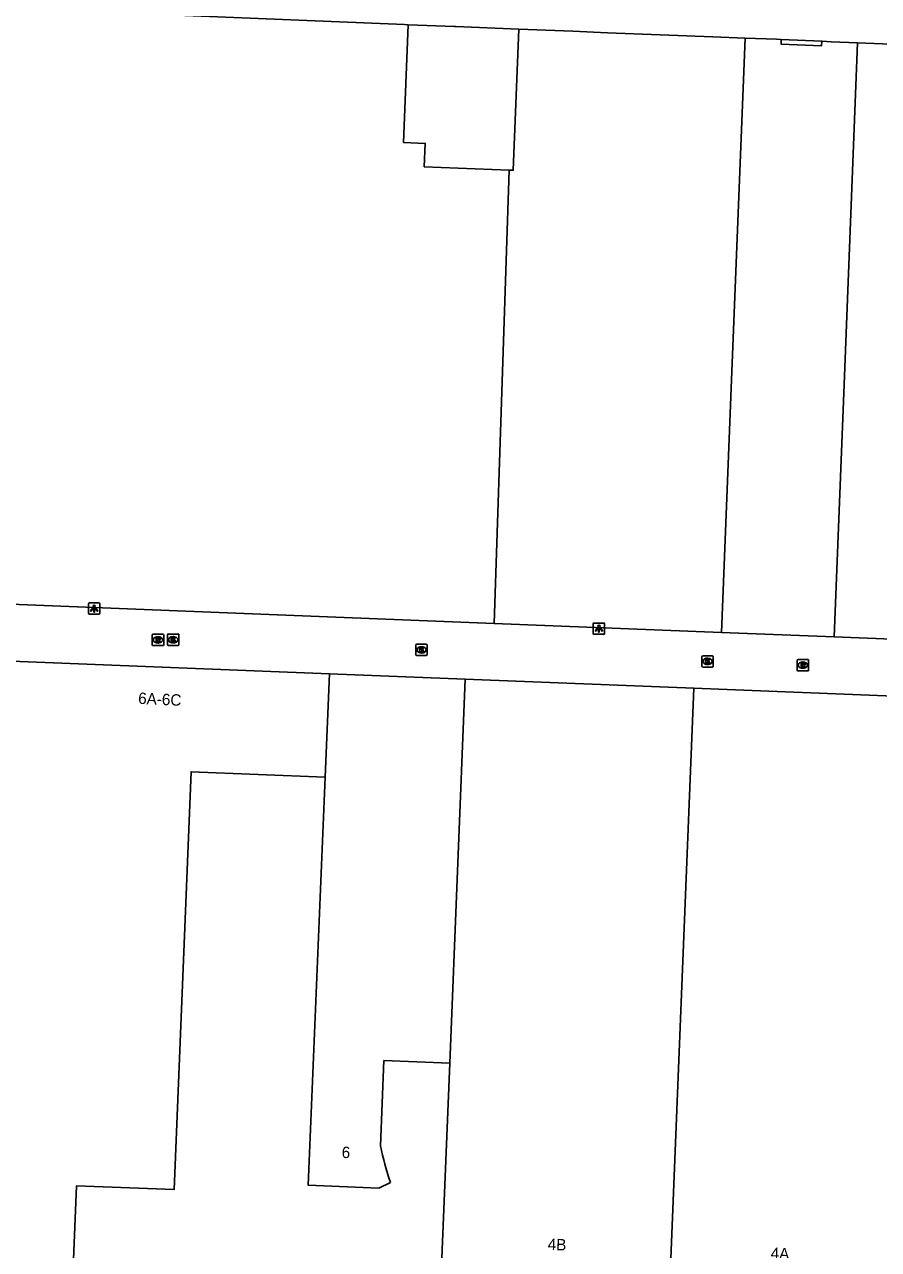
# Model space of a CAD drawing. Extents: x 160732 to 162105, y 387428 to 388479.
# Drawn here: x 161552.7 to 161627.8, y 387569.3 to 387676.9 of the extents above; entities that cross this region are included whole.
import ezdxf

# ---------------------------------------------------------------- set-up
doc = ezdxf.new("R2010")
doc.units = 0
for name, color, linetype in [('IMGEO_Kolk', 7, 'Continuous'), ('IMGEO_Lichtpunt', 7, 'Continuous'), ('IMGEO_Muur', 7, 'Continuous'), ('IMGEO_Pand', 7, 'Continuous'), ('IMGEO_Pand_nummerreeks', 7, 'Continuous'), ('IMGEO_Rioolput', 7, 'Continuous'), ('IMGEO_Voetpad_open', 7, 'Continuous')]:
    doc.layers.add(name, color=color, linetype=linetype)

msp = doc.modelspace()

# ---------------------------------------------------------------- linework, layer by layer
at = {"layer": 'IMGEO_Kolk'}
for p, q in [((161565.37, 387623.38), (161566.22, 387623.38)), ((161565.3, 387622.46), (161565.3, 387623.31)), ((161566.22, 387622.38), (161565.37, 387622.38)), ((161565.78, 387623.16), (161565.81, 387623.16)), ((161565.81, 387622.6), (161565.78, 387622.6)), ((161566.3, 387623.31), (161566.3, 387622.46)), ((161587.11, 387621.56), (161587.11, 387622.42)), ((161587.18, 387622.49), (161588.04, 387622.49)), ((161588.11, 387622.42), (161588.11, 387621.56)), ((161588.04, 387621.49), (161587.18, 387621.49)), ((161587.62, 387621.71), (161587.59, 387621.71)), ((161587.6, 387622.27), (161587.62, 387622.27)), ((161612.23, 387620.55), (161612.23, 387621.41)), ((161612.31, 387621.48), (161613.16, 387621.48)), ((161612.72, 387621.26), (161612.75, 387621.26)), ((161613.23, 387621.41), (161613.23, 387620.55)), ((161613.16, 387620.48), (161612.31, 387620.48)), ((161612.74, 387620.7), (161612.72, 387620.7))]:
    msp.add_line(p, q, dxfattribs=at)
for points in [[(161565.37, 387623.38), (161566.22, 387623.38)], [(161565.3, 387622.46), (161565.3, 387623.31)], [(161566.22, 387622.38), (161565.37, 387622.38)], [(161565.62, 387623.08), (161565.74, 387623.08), (161565.74, 387622.93), (161565.87, 387623.08), (161566.03, 387623.08), (161565.89, 387622.93), (161566.04, 387622.68), (161565.89, 387622.68), (161565.8, 387622.85), (161565.74, 387622.78), (161565.74, 387622.68), (161565.62, 387622.68), (161565.62, 387623.08)], [(161566.3, 387623.31), (161566.3, 387622.46)], [(161587.11, 387621.56), (161587.11, 387622.42)], [(161587.18, 387622.49), (161588.04, 387622.49)], [(161588.11, 387622.42), (161588.11, 387621.56)], [(161588.04, 387621.49), (161587.18, 387621.49)], [(161587.43, 387622.19), (161587.55, 387622.19), (161587.55, 387622.04), (161587.68, 387622.19), (161587.85, 387622.19), (161587.7, 387622.04), (161587.85, 387621.79), (161587.7, 387621.79), (161587.62, 387621.95), (161587.55, 387621.89), (161587.55, 387621.79), (161587.43, 387621.79), (161587.43, 387622.19)], [(161612.23, 387620.55), (161612.23, 387621.41)], [(161612.31, 387621.48), (161613.16, 387621.48)], [(161613.23, 387621.41), (161613.23, 387620.55)], [(161613.16, 387620.48), (161612.31, 387620.48)], [(161612.55, 387621.18), (161612.68, 387621.18), (161612.68, 387621.03), (161612.81, 387621.18), (161612.97, 387621.18), (161612.82, 387621.03), (161612.98, 387620.78), (161612.82, 387620.78), (161612.74, 387620.94), (161612.68, 387620.88), (161612.68, 387620.78), (161612.55, 387620.78), (161612.55, 387621.18)]]:
    msp.add_lwpolyline(points, dxfattribs=at)
for centre, start, end in [((161565.37, 387623.31), 91.552, 178.448), ((161565.37, 387623.31), 91.552, 178.448), ((161566.22, 387623.31), 1.552, 88.448), ((161566.22, 387623.31), 1.552, 88.448), ((161565.37, 387622.46), 181.552, 268.448), ((161565.37, 387622.46), 181.552, 268.448), ((161566.22, 387622.46), 271.552, 358.448), ((161566.22, 387622.46), 271.552, 358.448), ((161587.19, 387622.41), 91.552, 178.448), ((161587.19, 387622.41), 91.552, 178.448), ((161588.03, 387622.41), 1.552, 88.448), ((161588.03, 387622.41), 1.552, 88.448), ((161587.19, 387621.57), 181.552, 268.448), ((161587.19, 387621.57), 181.552, 268.448), ((161588.03, 387621.57), 271.552, 358.448), ((161588.03, 387621.57), 271.552, 358.448), ((161612.31, 387621.4), 91.552, 178.448), ((161612.31, 387621.4), 91.552, 178.448), ((161613.16, 387621.4), 1.552, 88.448), ((161613.16, 387621.4), 1.552, 88.448), ((161612.31, 387620.56), 181.552, 268.448), ((161612.31, 387620.56), 181.552, 268.448), ((161613.16, 387620.56), 271.552, 358.448), ((161613.16, 387620.56), 271.552, 358.448)]:
    msp.add_arc(centre, 0.0765, start, end, dxfattribs=at)
for centre, major_axis, ratio, start_param, end_param in [((161565.78, 387622.88), (-0.387, 0.002), 0.722429, 4.712389, 7.853982), ((161565.81, 387622.88), (-0.39, 0.002), 0.717154, 1.570796, 4.712389), ((161587.6, 387621.99), (-0.387, 0.002), 0.722429, 4.712389, 7.853982), ((161587.62, 387621.99), (-0.39, 0.002), 0.717154, 1.570796, 4.712389), ((161612.72, 387620.98), (-0.387, 0.002), 0.722429, 4.712389, 7.853982), ((161612.74, 387620.98), (-0.39, 0.002), 0.717154, 1.570796, 4.712389)]:
    msp.add_ellipse(centre, major_axis=major_axis, ratio=ratio, start_param=start_param, end_param=end_param, dxfattribs=at)
at = {"layer": 'IMGEO_Lichtpunt'}
for p, q in [((161558.35, 387626.02), (161558.35, 387625.21)), ((161558.35, 387626.02), (161558.35, 387625.21)), ((161559.25, 387626.11), (161558.45, 387626.11)), ((161559.25, 387626.11), (161558.45, 387626.11)), ((161559.35, 387625.21), (161559.35, 387626.02)), ((161559.35, 387625.21), (161559.35, 387626.02)), ((161558.45, 387625.12), (161559.25, 387625.12)), ((161558.45, 387625.12), (161559.25, 387625.12)), ((161602.7, 387624.26), (161602.7, 387623.45)), ((161602.7, 387624.26), (161602.7, 387623.45)), ((161603.6, 387624.35), (161602.79, 387624.35)), ((161603.6, 387624.35), (161602.79, 387624.35)), ((161603.69, 387623.45), (161603.69, 387624.26)), ((161603.69, 387623.45), (161603.69, 387624.26)), ((161602.79, 387623.36), (161603.6, 387623.36)), ((161602.79, 387623.36), (161603.6, 387623.36))]:
    msp.add_line(p, q, dxfattribs=at)
for points in [[(161558.73, 387625.68), (161558.76, 387625.65), (161558.58, 387625.39), (161558.54, 387625.42), (161558.73, 387625.68)], [(161558.83, 387625.63), (161558.88, 387625.63), (161558.88, 387625.31), (161558.83, 387625.31), (161558.83, 387625.63)], [(161558.94, 387625.65), (161558.98, 387625.68), (161559.16, 387625.42), (161559.12, 387625.39), (161558.94, 387625.65)], [(161603.07, 387623.92), (161603.11, 387623.9), (161602.92, 387623.63), (161602.88, 387623.66), (161603.07, 387623.92)], [(161603.17, 387623.88), (161603.22, 387623.88), (161603.22, 387623.55), (161603.17, 387623.55), (161603.17, 387623.88)], [(161603.28, 387623.9), (161603.32, 387623.92), (161603.51, 387623.66), (161603.47, 387623.63), (161603.28, 387623.9)]]:
    msp.add_lwpolyline(points, dxfattribs=at)
for centre in [(161558.85, 387625.82), (161603.2, 387624.06)]:
    msp.add_circle(centre, 0.0994, dxfattribs=at)
for centre, start, end in [((161558.45, 387626.02), 90, 180), ((161558.45, 387626.02), 90, 180), ((161559.25, 387626.02), 0, 90), ((161559.25, 387626.02), 0, 90), ((161558.45, 387625.21), 180, 270), ((161558.45, 387625.21), 180, 270), ((161559.25, 387625.21), 270, 0), ((161559.25, 387625.21), 270, 360), ((161602.79, 387624.26), 90, 180), ((161602.79, 387624.26), 90, 180), ((161602.79, 387623.45), 180, 270), ((161602.79, 387623.45), 180, 270), ((161603.6, 387624.26), 0, 90), ((161603.6, 387624.26), 0, 90), ((161603.6, 387623.45), 270, 0), ((161603.6, 387623.45), 270, 360)]:
    msp.add_arc(centre, 0.0946, start, end, dxfattribs=at)
at = {"layer": 'IMGEO_Muur'}
msp.add_lwpolyline([(161596.16, 387676.49), (161590.61, 387676.71)], dxfattribs=at)
at = {"layer": 'IMGEO_Pand'}
for points in [[(161549.23, 387678.39), (161549.66, 387678.38), (161586.11, 387676.89), (161586.44, 387676.88)], [(161595.32, 387664.12), (161587.85, 387664.41), (161587.93, 387666.46), (161586.03, 387666.54), (161586.44, 387676.88)], [(161596.16, 387676.49), (161595.67, 387664.1), (161595.32, 387664.12)], [(161596.16, 387676.49), (161600.9, 387676.3), (161603.95, 387676.18), (161613.2, 387675.82), (161616.03, 387675.71)], [(161616.03, 387675.71), (161614.84, 387645.71), (161613.96, 387623.53)], [(161616.03, 387675.71), (161618.8, 387675.6), (161619.21, 387675.58)], [(161619.21, 387675.58), (161619.2, 387675.18), (161622.75, 387675.04), (161622.77, 387675.43)], [(161622.77, 387675.43), (161623.59, 387675.39), (161625.92, 387675.3)], [(161625.92, 387675.3), (161624.73, 387645.3), (161623.85, 387623.14)], [(161637.2, 387674.84), (161636.87, 387674.86), (161625.92, 387675.3)], [(161593.98, 387624.32), (161595.32, 387664.12)], [(161593.98, 387624.32), (161515.61, 387627.43)], [(161613.96, 387623.53), (161593.98, 387624.32)], [(161623.85, 387623.14), (161613.96, 387623.53)], [(161623.85, 387623.14), (161639.9, 387622.5)], [(161550.86, 387621.03), (161579.51, 387619.89)], [(161579.14, 387610.82), (161579.51, 387619.89)], [(161579.51, 387619.89), (161591.45, 387619.41)], [(161590.09, 387585.71), (161591.45, 387619.41)], [(161591.45, 387619.41), (161611.54, 387618.62)], [(161611.54, 387618.62), (161609.42, 387566.37)], [(161630.6, 387617.86), (161611.54, 387618.62)], [(161557.03, 387568.48), (161557.3, 387574.95), (161565.87, 387574.6), (161567.36, 387611.29), (161579.14, 387610.82)], [(161579.14, 387610.82), (161577.66, 387574.99), (161583.85, 387574.74), (161584.87, 387575.24)], [(161584, 387578.45), (161584.31, 387585.94), (161590.09, 387585.71)], [(161589.34, 387567.18), (161590.09, 387585.71)]]:
    msp.add_lwpolyline(points, dxfattribs=at)
msp.add_arc((161608.32, 387583.31), 24.79, 191.3137, 199, dxfattribs=at)
at = {"layer": 'IMGEO_Rioolput'}
for p, q in [((161564.03, 387623.37), (161564.88, 387623.37)), ((161563.95, 387622.44), (161563.95, 387623.29)), ((161564.88, 387622.37), (161564.03, 387622.37)), ((161564.44, 387623.15), (161564.47, 387623.15)), ((161564.46, 387622.59), (161564.44, 387622.59)), ((161564.96, 387623.29), (161564.96, 387622.44)), ((161620.61, 387620.22), (161620.61, 387621.07)), ((161620.69, 387621.15), (161621.54, 387621.15)), ((161621.54, 387620.15), (161620.69, 387620.15)), ((161621.1, 387620.93), (161621.13, 387620.93)), ((161621.12, 387620.37), (161621.1, 387620.37)), ((161621.61, 387621.07), (161621.61, 387620.22))]:
    msp.add_line(p, q, dxfattribs=at)
for points in [[(161564.03, 387623.37), (161564.88, 387623.37)], [(161563.95, 387622.44), (161563.95, 387623.29)], [(161564.88, 387622.37), (161564.03, 387622.37)], [(161564.54, 387623.07), (161564.29, 387623.07), (161564.29, 387622.67)], [(161564.29, 387622.67), (161564.42, 387622.67), (161564.42, 387622.83), (161564.43, 387622.83)], [(161564.47, 387622.99), (161564.42, 387622.99), (161564.42, 387622.91)], [(161564.42, 387622.91), (161564.47, 387622.91)], [(161564.47, 387622.8), (161564.54, 387622.67), (161564.68, 387622.67), (161564.62, 387622.79)], [(161564.96, 387623.29), (161564.96, 387622.44)], [(161620.61, 387620.22), (161620.61, 387621.07)], [(161620.69, 387621.15), (161621.54, 387621.15)], [(161621.54, 387620.15), (161620.69, 387620.15)], [(161621.2, 387620.85), (161620.95, 387620.85), (161620.95, 387620.45)], [(161620.95, 387620.45), (161621.07, 387620.45), (161621.07, 387620.61), (161621.09, 387620.61)], [(161621.13, 387620.77), (161621.07, 387620.77), (161621.07, 387620.69)], [(161621.07, 387620.69), (161621.13, 387620.69)], [(161621.13, 387620.58), (161621.2, 387620.45), (161621.34, 387620.45), (161621.28, 387620.57)], [(161621.61, 387621.07), (161621.61, 387620.22)]]:
    msp.add_lwpolyline(points, dxfattribs=at)
for centre, radius, start, end in [((161564.03, 387623.29), 0.0765, 91.552, 178.448), ((161564.03, 387623.29), 0.0765, 91.552, 178.448), ((161564.88, 387623.29), 0.0765, 1.552, 88.448), ((161564.88, 387623.29), 0.0765, 1.552, 88.448), ((161564.03, 387622.44), 0.0765, 181.552, 268.448), ((161564.03, 387622.44), 0.0765, 181.552, 268.448), ((161564.42, 387622.78), 0.0533, 26.0293, 88.6989), ((161564.47, 387622.89), 0.0964, 77.0061, 93.1865), ((161564.45, 387623.1), 0.19, 274.7715, 282.9687), ((161564.49, 387622.95), 0.0378, 276.6634, 79.6772), ((161564.54, 387622.96), 0.109, 350.3612, 89.416), ((161564.54, 387622.96), 0.112, 277.5842, 350.9817), ((161564.52, 387622.74), 0.108, 29.5134, 73.7905), ((161564.88, 387622.44), 0.0765, 271.552, 358.448), ((161564.88, 387622.44), 0.0765, 271.552, 358.448), ((161620.69, 387621.07), 0.0765, 91.552, 178.448), ((161620.69, 387621.07), 0.0765, 91.552, 178.448), ((161620.69, 387620.22), 0.0765, 181.552, 268.448), ((161620.69, 387620.22), 0.0765, 181.552, 268.448), ((161621.08, 387620.56), 0.0533, 26.0293, 88.6989), ((161621.13, 387620.67), 0.0964, 77.0061, 93.1865), ((161621.11, 387620.88), 0.19, 274.7715, 282.9687), ((161621.15, 387620.73), 0.0378, 276.6634, 79.6772), ((161621.2, 387620.74), 0.109, 350.3612, 89.416), ((161621.2, 387620.74), 0.112, 277.5842, 350.9817), ((161621.18, 387620.52), 0.108, 29.5134, 73.7905), ((161621.54, 387621.07), 0.0765, 1.552, 88.448), ((161621.54, 387621.07), 0.0765, 1.552, 88.448), ((161621.54, 387620.22), 0.0765, 271.552, 358.448), ((161621.54, 387620.22), 0.0765, 271.552, 358.448)]:
    msp.add_arc(centre, radius, start, end, dxfattribs=at)
for centre, major_axis, ratio, start_param, end_param in [((161564.44, 387622.87), (-0.387, 0.002), 0.722429, 4.712389, 7.853982), ((161564.47, 387622.87), (-0.39, 0.002), 0.717154, 1.570796, 4.712389), ((161621.1, 387620.65), (-0.387, 0.002), 0.722429, 4.712389, 7.853982), ((161621.12, 387620.65), (-0.39, 0.002), 0.717154, 1.570796, 4.712389)]:
    msp.add_ellipse(centre, major_axis=major_axis, ratio=ratio, start_param=start_param, end_param=end_param, dxfattribs=at)
at = {"layer": 'IMGEO_Voetpad_open'}
for points in [[(161586.44, 387676.88), (161590.5, 387676.72), (161590.61, 387676.71), (161596.16, 387676.49)], [(161622.77, 387675.43), (161619.21, 387675.58)]]:
    msp.add_lwpolyline(points, dxfattribs=at)

# ---------------------------------------------------------------- texts
at = {"layer": 'IMGEO_Pand_nummerreeks'}
for s, rotation, p in [('6A-6C', 357.1581, (161562.7, 387617.26)), ('6', 357.6795, (161580.58, 387577.39)), ('4B', 357.6817, (161598.68, 387569.32)), ('4A', 357.6796, (161618.27, 387568.53))]:
    msp.add_text(s, height=1, rotation=rotation, dxfattribs=at).set_placement(p)

doc.saveas('drawing.dxf')
